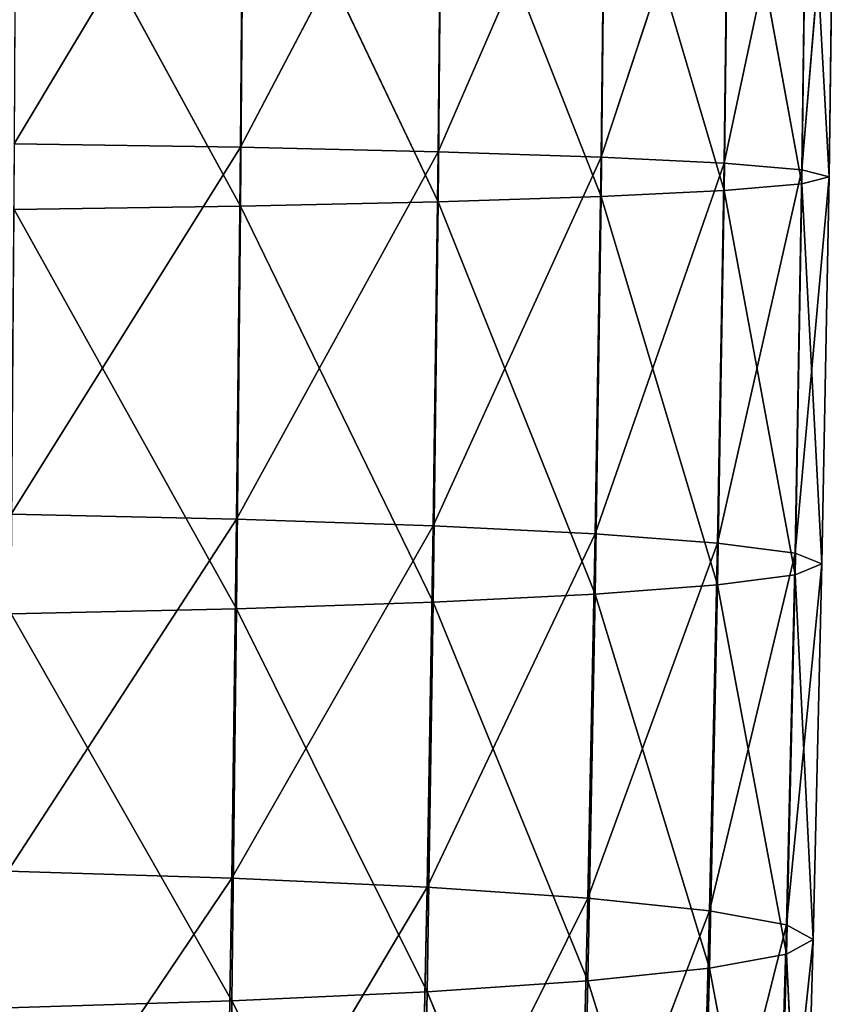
# Model space of a CAD drawing. Extents: x 382 to 531, y 0 to 277.
# Tile 430 of 656: x 463 to 472, y 123 to 134. Entities that reach past the tile are written whole.
import ezdxf

# ---------------------------------------------------------------- set-up
doc = ezdxf.new("R2010")
doc.units = 0
doc.header["$LTSCALE"] = 25.4
doc.layers.get('0').update_dxf_attribs({"color": 13, "linetype": 'CONTINUOUS'})

# ---------------------------------------------------------------- blocks, each defined once
blk = doc.blocks.new('NEWPORT-I-KINKIET-8157_STL')
at = {"color": 7}
for p, q in [((-35.856, 68.79, 156.017), (-33.312, 64.721, 152.238)), ((-35.856, 68.79, 156.017), (-33.312, 64.721, 152.238)), ((-33.376, 67.404, 156.116), (-33.312, 64.721, 152.238)), ((-33.376, 67.404, 156.116), (-33.312, 64.721, 152.238)), ((-33.376, 67.404, 156.116), (-31.133, 62.884, 152.34)), ((-33.376, 67.404, 156.116), (-31.133, 62.884, 152.34)), ((-33.312, 64.721, 152.238), (-35.812, 66.107, 152.16)), ((-33.258, 62.343, 148.231), (-35.812, 66.107, 152.16)), ((-33.312, 64.721, 152.238), (-35.812, 66.107, 152.16)), ((-33.258, 62.343, 148.231), (-35.812, 66.107, 152.16)), ((-31.214, 65.568, 156.246), (-31.133, 62.884, 152.34)), ((-31.214, 65.568, 156.246), (-31.133, 62.884, 152.34)), ((-31.214, 65.568, 156.246), (-29.336, 60.657, 152.463)), ((-31.214, 65.568, 156.246), (-29.336, 60.657, 152.463)), ((-31.133, 62.884, 152.34), (-33.312, 64.721, 152.238)), ((-31.065, 60.506, 148.306), (-33.312, 64.721, 152.238)), ((-31.133, 62.884, 152.34), (-33.312, 64.721, 152.238)), ((-31.065, 60.506, 148.306), (-33.312, 64.721, 152.238)), ((-33.258, 62.343, 148.231), (-33.312, 64.721, 152.238)), ((-33.258, 62.343, 148.231), (-33.312, 64.721, 152.238)), ((-33.258, 62.343, 148.231), (-35.774, 63.73, 148.175)), ((-35.774, 63.73, 148.175), (-33.214, 60.368, 144.078)), ((-35.774, 63.73, 148.175), (-33.214, 60.368, 144.078)), ((-33.258, 62.343, 148.231), (-35.774, 63.73, 148.175)), ((-29.43, 63.342, 156.404), (-29.336, 60.657, 152.463)), ((-29.43, 63.342, 156.404), (-29.336, 60.657, 152.463)), ((-29.43, 63.342, 156.404), (-27.978, 58.1, 152.604)), ((-29.43, 63.342, 156.404), (-27.978, 58.1, 152.604)), ((-29.336, 60.657, 152.463), (-31.133, 62.884, 152.34)), ((-29.255, 58.28, 148.396), (-31.133, 62.884, 152.34)), ((-29.336, 60.657, 152.463), (-31.133, 62.884, 152.34)), ((-29.255, 58.28, 148.396), (-31.133, 62.884, 152.34)), ((-31.065, 60.506, 148.306), (-31.133, 62.884, 152.34)), ((-31.065, 60.506, 148.306), (-31.133, 62.884, 152.34)), ((-31.065, 60.506, 148.306), (-33.258, 62.343, 148.231)), ((-33.258, 62.343, 148.231), (-33.214, 60.368, 144.078)), ((-33.258, 62.343, 148.231), (-33.214, 60.368, 144.078)), ((-33.258, 62.343, 148.231), (-31.009, 58.533, 144.127)), ((-33.258, 62.343, 148.231), (-31.009, 58.533, 144.127)), ((-31.065, 60.506, 148.306), (-33.258, 62.343, 148.231)), ((-33.214, 60.368, 144.078), (-35.743, 61.754, 144.04)), ((-33.181, 58.893, 139.764), (-35.743, 61.754, 144.04)), ((-33.214, 60.368, 144.078), (-35.743, 61.754, 144.04)), ((-33.181, 58.893, 139.764), (-35.743, 61.754, 144.04)), ((-28.083, 60.785, 156.583), (-27.978, 58.1, 152.604)), ((-28.083, 60.785, 156.583), (-27.978, 58.1, 152.604)), ((-28.083, 60.785, 156.583), (-27.12, 55.273, 152.759)), ((-28.083, 60.785, 156.583), (-27.12, 55.273, 152.759)), ((-27.978, 58.1, 152.604), (-29.336, 60.657, 152.463)), ((-27.889, 55.724, 148.499), (-29.336, 60.657, 152.463)), ((-27.978, 58.1, 152.604), (-29.336, 60.657, 152.463)), ((-27.889, 55.724, 148.499), (-29.336, 60.657, 152.463)), ((-29.255, 58.28, 148.396), (-29.336, 60.657, 152.463)), ((-29.255, 58.28, 148.396), (-29.336, 60.657, 152.463)), ((-29.255, 58.28, 148.396), (-31.065, 60.506, 148.306)), ((-31.065, 60.506, 148.306), (-31.009, 58.533, 144.127)), ((-31.065, 60.506, 148.306), (-31.009, 58.533, 144.127)), ((-31.065, 60.506, 148.306), (-29.19, 56.308, 144.187)), ((-31.065, 60.506, 148.306), (-29.19, 56.308, 144.187)), ((-29.255, 58.28, 148.396), (-31.065, 60.506, 148.306)), ((-31.009, 58.533, 144.127), (-33.214, 60.368, 144.078)), ((-30.968, 57.059, 139.791), (-33.214, 60.368, 144.078)), ((-31.009, 58.533, 144.127), (-33.214, 60.368, 144.078)), ((-30.968, 57.059, 139.791), (-33.214, 60.368, 144.078)), ((-33.181, 58.893, 139.764), (-33.214, 60.368, 144.078)), ((-33.181, 58.893, 139.764), (-33.214, 60.368, 144.078)), ((-29.19, 56.308, 144.187), (-31.009, 58.533, 144.127)), ((-29.142, 54.836, 139.824), (-31.009, 58.533, 144.127)), ((-29.19, 56.308, 144.187), (-31.009, 58.533, 144.127)), ((-29.142, 54.836, 139.824), (-31.009, 58.533, 144.127)), ((-30.968, 57.059, 139.791), (-31.009, 58.533, 144.127)), ((-30.968, 57.059, 139.791), (-31.009, 58.533, 144.127)), ((-27.889, 55.724, 148.499), (-29.255, 58.28, 148.396)), ((-29.255, 58.28, 148.396), (-29.19, 56.308, 144.187)), ((-29.255, 58.28, 148.396), (-29.19, 56.308, 144.187)), ((-29.255, 58.28, 148.396), (-27.816, 53.755, 144.254)), ((-29.255, 58.28, 148.396), (-27.816, 53.755, 144.254)), ((-27.889, 55.724, 148.499), (-29.255, 58.28, 148.396)), ((-27.12, 55.273, 152.759), (-27.978, 58.1, 152.604)), ((-27.025, 52.9, 148.611), (-27.978, 58.1, 152.604)), ((-27.12, 55.273, 152.759), (-27.978, 58.1, 152.604)), ((-27.025, 52.9, 148.611), (-27.978, 58.1, 152.604)), ((-27.889, 55.724, 148.499), (-27.978, 58.1, 152.604)), ((-27.889, 55.724, 148.499), (-27.978, 58.1, 152.604)), ((-27.232, 57.958, 156.781), (-27.12, 55.273, 152.759)), ((-27.232, 57.958, 156.781), (-27.12, 55.273, 152.759)), ((-27.232, 57.958, 156.781), (-26.821, 52.236, 152.923)), ((-27.232, 57.958, 156.781), (-26.821, 52.236, 152.923)), ((-27.816, 53.755, 144.254), (-29.19, 56.308, 144.187)), ((-27.763, 52.285, 139.862), (-29.19, 56.308, 144.187)), ((-27.816, 53.755, 144.254), (-29.19, 56.308, 144.187)), ((-27.763, 52.285, 139.862), (-29.19, 56.308, 144.187)), ((-29.142, 54.836, 139.824), (-29.19, 56.308, 144.187)), ((-29.142, 54.836, 139.824), (-29.19, 56.308, 144.187)), ((-27.025, 52.9, 148.611), (-27.889, 55.724, 148.499)), ((-27.889, 55.724, 148.499), (-27.816, 53.755, 144.254)), ((-27.889, 55.724, 148.499), (-27.816, 53.755, 144.254)), ((-27.889, 55.724, 148.499), (-26.948, 50.933, 144.328)), ((-27.889, 55.724, 148.499), (-26.948, 50.933, 144.328)), ((-27.025, 52.9, 148.611), (-27.889, 55.724, 148.499)), ((-26.821, 52.236, 152.923), (-27.12, 55.273, 152.759)), ((-26.724, 49.866, 148.731), (-27.12, 55.273, 152.759)), ((-26.821, 52.236, 152.923), (-27.12, 55.273, 152.759)), ((-26.724, 49.866, 148.731), (-27.12, 55.273, 152.759)), ((-27.025, 52.9, 148.611), (-27.12, 55.273, 152.759)), ((-27.025, 52.9, 148.611), (-27.12, 55.273, 152.759)), ((-26.935, 54.921, 156.993), (-27.12, 49.2, 153.088)), ((-26.935, 54.921, 156.993), (-27.12, 49.2, 153.088)), ((-26.935, 54.921, 156.993), (-26.821, 52.236, 152.923)), ((-26.935, 54.921, 156.993), (-26.821, 52.236, 152.923)), ((-26.948, 50.933, 144.328), (-27.816, 53.755, 144.254)), ((-26.891, 49.467, 139.902), (-27.816, 53.755, 144.254)), ((-26.948, 50.933, 144.328), (-27.816, 53.755, 144.254)), ((-26.891, 49.467, 139.902), (-27.816, 53.755, 144.254)), ((-27.763, 52.285, 139.862), (-27.816, 53.755, 144.254)), ((-27.763, 52.285, 139.862), (-27.816, 53.755, 144.254)), ((-26.724, 49.866, 148.731), (-27.025, 52.9, 148.611)), ((-27.025, 52.9, 148.611), (-26.948, 50.933, 144.328)), ((-27.025, 52.9, 148.611), (-26.948, 50.933, 144.328)), ((-27.025, 52.9, 148.611), (-26.645, 47.903, 144.407)), ((-27.025, 52.9, 148.611), (-26.645, 47.903, 144.407)), ((-26.724, 49.866, 148.731), (-27.025, 52.9, 148.611)), ((-27.12, 49.2, 153.088), (-26.821, 52.236, 152.923)), ((-27.12, 49.2, 153.088), (-26.821, 52.236, 152.923)), ((-27.025, 46.832, 148.851), (-26.821, 52.236, 152.923)), ((-27.025, 46.832, 148.851), (-26.821, 52.236, 152.923)), ((-26.724, 49.866, 148.731), (-26.821, 52.236, 152.923)), ((-26.724, 49.866, 148.731), (-26.821, 52.236, 152.923)), ((-27.232, 51.884, 157.204), (-27.978, 46.374, 153.243)), ((-27.232, 51.884, 157.204), (-27.978, 46.374, 153.243)), ((-27.232, 51.884, 157.204), (-27.12, 49.2, 153.088)), ((-27.232, 51.884, 157.204), (-27.12, 49.2, 153.088)), ((-26.645, 47.903, 144.407), (-26.948, 50.933, 144.328)), ((-26.587, 46.441, 139.946), (-26.948, 50.933, 144.328)), ((-26.645, 47.903, 144.407), (-26.948, 50.933, 144.328)), ((-26.587, 46.441, 139.946), (-26.948, 50.933, 144.328)), ((-26.891, 49.467, 139.902), (-26.948, 50.933, 144.328)), ((-26.891, 49.467, 139.902), (-26.948, 50.933, 144.328)), ((-27.025, 46.832, 148.851), (-26.724, 49.866, 148.731)), ((-27.025, 46.832, 148.851), (-26.724, 49.866, 148.731)), ((-26.724, 49.866, 148.731), (-26.948, 44.874, 144.485)), ((-26.724, 49.866, 148.731), (-26.948, 44.874, 144.485)), ((-26.724, 49.866, 148.731), (-26.645, 47.903, 144.407)), ((-26.724, 49.866, 148.731), (-26.645, 47.903, 144.407)), ((-27.978, 46.374, 153.243), (-27.12, 49.2, 153.088)), ((-27.978, 46.374, 153.243), (-27.12, 49.2, 153.088)), ((-27.889, 44.008, 148.964), (-27.12, 49.2, 153.088)), ((-27.889, 44.008, 148.964), (-27.12, 49.2, 153.088)), ((-27.025, 46.832, 148.851), (-27.12, 49.2, 153.088)), ((-27.025, 46.832, 148.851), (-27.12, 49.2, 153.088)), ((-28.083, 49.058, 157.402), (-29.336, 43.818, 153.384)), ((-28.083, 49.058, 157.402), (-29.336, 43.818, 153.384)), ((-28.083, 49.058, 157.402), (-27.978, 46.374, 153.243)), ((-28.083, 49.058, 157.402), (-27.978, 46.374, 153.243)), ((-26.948, 44.874, 144.485), (-26.645, 47.903, 144.407)), ((-26.948, 44.874, 144.485), (-26.645, 47.903, 144.407)), ((-26.891, 43.415, 139.989), (-26.645, 47.903, 144.407)), ((-26.891, 43.415, 139.989), (-26.645, 47.903, 144.407)), ((-26.587, 46.441, 139.946), (-26.645, 47.903, 144.407)), ((-26.587, 46.441, 139.946), (-26.645, 47.903, 144.407)), ((-27.889, 44.008, 148.964), (-27.025, 46.832, 148.851)), ((-27.889, 44.008, 148.964), (-27.025, 46.832, 148.851)), ((-27.025, 46.832, 148.851), (-27.816, 42.052, 144.559)), ((-27.025, 46.832, 148.851), (-27.816, 42.052, 144.559)), ((-27.025, 46.832, 148.851), (-26.948, 44.874, 144.485)), ((-27.025, 46.832, 148.851), (-26.948, 44.874, 144.485)), ((-29.43, 46.503, 157.582), (-31.133, 41.591, 153.507)), ((-29.43, 46.503, 157.582), (-31.133, 41.591, 153.507)), ((-29.43, 46.503, 157.582), (-29.336, 43.818, 153.384)), ((-29.43, 46.503, 157.582), (-29.336, 43.818, 153.384)), ((-29.336, 43.818, 153.384), (-27.978, 46.374, 153.243)), ((-29.336, 43.818, 153.384), (-27.978, 46.374, 153.243)), ((-29.255, 41.453, 149.067), (-27.978, 46.374, 153.243)), ((-29.255, 41.453, 149.067), (-27.978, 46.374, 153.243)), ((-27.889, 44.008, 148.964), (-27.978, 46.374, 153.243)), ((-27.889, 44.008, 148.964), (-27.978, 46.374, 153.243)), ((-27.816, 42.052, 144.559), (-26.948, 44.874, 144.485)), ((-27.816, 42.052, 144.559), (-26.948, 44.874, 144.485)), ((-27.763, 40.597, 140.03), (-26.948, 44.874, 144.485)), ((-27.763, 40.597, 140.03), (-26.948, 44.874, 144.485)), ((-26.891, 43.415, 139.989), (-26.948, 44.874, 144.485)), ((-26.891, 43.415, 139.989), (-26.948, 44.874, 144.485)), ((-33.312, 39.755, 153.609), (-31.214, 44.278, 157.74)), ((-33.312, 39.755, 153.609), (-31.214, 44.278, 157.74)), ((-31.214, 44.278, 157.74), (-31.133, 41.591, 153.507)), ((-31.214, 44.278, 157.74), (-31.133, 41.591, 153.507)), ((-29.255, 41.453, 149.067), (-27.889, 44.008, 148.964)), ((-29.255, 41.453, 149.067), (-27.889, 44.008, 148.964)), ((-27.889, 44.008, 148.964), (-29.19, 39.499, 144.627)), ((-27.889, 44.008, 148.964), (-29.19, 39.499, 144.627)), ((-27.889, 44.008, 148.964), (-27.816, 42.052, 144.559)), ((-27.889, 44.008, 148.964), (-27.816, 42.052, 144.559)), ((-31.133, 41.591, 153.507), (-29.336, 43.818, 153.384)), ((-31.133, 41.591, 153.507), (-29.336, 43.818, 153.384)), ((-31.065, 39.227, 149.157), (-29.336, 43.818, 153.384)), ((-31.065, 39.227, 149.157), (-29.336, 43.818, 153.384)), ((-29.255, 41.453, 149.067), (-29.336, 43.818, 153.384)), ((-29.255, 41.453, 149.067), (-29.336, 43.818, 153.384)), ((-33.376, 42.442, 157.87), (-33.312, 39.755, 153.609)), ((-33.376, 42.442, 157.87), (-33.312, 39.755, 153.609)), ((-29.19, 39.499, 144.627), (-27.816, 42.052, 144.559)), ((-29.19, 39.499, 144.627), (-27.816, 42.052, 144.559)), ((-29.142, 38.046, 140.067), (-27.816, 42.052, 144.559)), ((-29.142, 38.046, 140.067), (-27.816, 42.052, 144.559)), ((-27.763, 40.597, 140.03), (-27.816, 42.052, 144.559)), ((-27.763, 40.597, 140.03), (-27.816, 42.052, 144.559)), ((-33.312, 39.755, 153.609), (-31.133, 41.591, 153.507)), ((-33.312, 39.755, 153.609), (-31.133, 41.591, 153.507)), ((-31.133, 41.591, 153.507), (-33.258, 37.391, 149.231)), ((-31.133, 41.591, 153.507), (-33.258, 37.391, 149.231)), ((-31.065, 39.227, 149.157), (-31.133, 41.591, 153.507)), ((-31.065, 39.227, 149.157), (-31.133, 41.591, 153.507)), ((-31.065, 39.227, 149.157), (-29.255, 41.453, 149.067)), ((-31.065, 39.227, 149.157), (-29.255, 41.453, 149.067)), ((-29.255, 41.453, 149.067), (-31.009, 37.275, 144.686)), ((-29.255, 41.453, 149.067), (-31.009, 37.275, 144.686)), ((-29.255, 41.453, 149.067), (-29.19, 39.499, 144.627)), ((-29.255, 41.453, 149.067), (-29.19, 39.499, 144.627)), ((-35.812, 38.368, 153.686), (-33.312, 39.755, 153.609)), ((-35.812, 38.368, 153.686), (-33.312, 39.755, 153.609)), ((-35.774, 36.004, 149.287), (-33.312, 39.755, 153.609)), ((-35.774, 36.004, 149.287), (-33.312, 39.755, 153.609)), ((-33.312, 39.755, 153.609), (-33.258, 37.391, 149.231)), ((-33.312, 39.755, 153.609), (-33.258, 37.391, 149.231)), ((-31.009, 37.275, 144.686), (-29.19, 39.499, 144.627)), ((-31.009, 37.275, 144.686), (-29.19, 39.499, 144.627)), ((-30.968, 35.824, 140.1), (-29.19, 39.499, 144.627)), ((-30.968, 35.824, 140.1), (-29.19, 39.499, 144.627)), ((-29.142, 38.046, 140.067), (-29.19, 39.499, 144.627)), ((-29.142, 38.046, 140.067), (-29.19, 39.499, 144.627)), ((-33.258, 37.391, 149.231), (-31.065, 39.227, 149.157)), ((-33.258, 37.391, 149.231), (-31.065, 39.227, 149.157)), ((-31.065, 39.227, 149.157), (-33.214, 35.439, 144.735)), ((-31.065, 39.227, 149.157), (-33.214, 35.439, 144.735)), ((-31.065, 39.227, 149.157), (-31.009, 37.275, 144.686)), ((-31.065, 39.227, 149.157), (-31.009, 37.275, 144.686)), ((-35.774, 36.004, 149.287), (-33.258, 37.391, 149.231)), ((-35.774, 36.004, 149.287), (-33.258, 37.391, 149.231)), ((-33.258, 37.391, 149.231), (-35.743, 34.053, 144.772)), ((-33.258, 37.391, 149.231), (-35.743, 34.053, 144.772)), ((-33.258, 37.391, 149.231), (-33.214, 35.439, 144.735)), ((-33.258, 37.391, 149.231), (-33.214, 35.439, 144.735)), ((-33.214, 35.439, 144.735), (-31.009, 37.275, 144.686)), ((-33.214, 35.439, 144.735), (-31.009, 37.275, 144.686)), ((-33.181, 33.99, 140.128), (-31.009, 37.275, 144.686)), ((-33.181, 33.99, 140.128), (-31.009, 37.275, 144.686)), ((-30.968, 35.824, 140.1), (-31.009, 37.275, 144.686)), ((-30.968, 35.824, 140.1), (-31.009, 37.275, 144.686)), ((-35.743, 34.053, 144.772), (-33.214, 35.439, 144.735)), ((-35.743, 34.053, 144.772), (-33.214, 35.439, 144.735)), ((-35.721, 32.605, 140.148), (-33.214, 35.439, 144.735)), ((-35.721, 32.605, 140.148), (-33.214, 35.439, 144.735)), ((-33.181, 33.99, 140.128), (-33.214, 35.439, 144.735)), ((-33.181, 33.99, 140.128), (-33.214, 35.439, 144.735))]:
    blk.add_line(p, q, dxfattribs=at)
mesh = blk.add_polyface(dxfattribs=at)
corners = [(-35.856, 68.79, 156.017), (-33.312, 64.721, 152.238), (-35.812, 66.107, 152.16)]
mesh.append_faces([[corners[k] for k in face] for face in [(0, 1, 2)]], dxfattribs={"color": 7})
mesh = blk.add_polyface(dxfattribs=at)
corners = [(-33.376, 67.404, 156.116), (-33.312, 64.721, 152.238), (-35.856, 68.79, 156.017)]
mesh.append_faces([[corners[k] for k in face] for face in [(0, 1, 2)]], dxfattribs={"color": 7})
mesh = blk.add_polyface(dxfattribs=at)
corners = [(-33.376, 67.404, 156.116), (-31.133, 62.884, 152.34), (-33.312, 64.721, 152.238)]
mesh.append_faces([[corners[k] for k in face] for face in [(0, 1, 2)]], dxfattribs={"color": 7})
mesh = blk.add_polyface(dxfattribs=at)
corners = [(-31.214, 65.568, 156.246), (-31.133, 62.884, 152.34), (-33.376, 67.404, 156.116)]
mesh.append_faces([[corners[k] for k in face] for face in [(0, 1, 2)]], dxfattribs={"color": 7})
mesh = blk.add_polyface(dxfattribs=at)
corners = [(-33.312, 64.721, 152.238), (-33.258, 62.343, 148.231), (-35.812, 66.107, 152.16)]
mesh.append_faces([[corners[k] for k in face] for face in [(0, 1, 2)]], dxfattribs={"color": 7})
mesh = blk.add_polyface(dxfattribs=at)
corners = [(-35.812, 66.107, 152.16), (-33.258, 62.343, 148.231), (-35.774, 63.73, 148.175)]
mesh.append_faces([[corners[k] for k in face] for face in [(0, 1, 2)]], dxfattribs={"color": 7})
mesh = blk.add_polyface(dxfattribs=at)
corners = [(-31.214, 65.568, 156.246), (-29.336, 60.657, 152.463), (-31.133, 62.884, 152.34)]
mesh.append_faces([[corners[k] for k in face] for face in [(0, 1, 2)]], dxfattribs={"color": 7})
mesh = blk.add_polyface(dxfattribs=at)
corners = [(-31.214, 65.568, 156.246), (-29.43, 63.342, 156.404), (-29.336, 60.657, 152.463)]
mesh.append_faces([[corners[k] for k in face] for face in [(0, 1, 2)]], dxfattribs={"color": 7})
mesh = blk.add_polyface(dxfattribs=at)
corners = [(-31.133, 62.884, 152.34), (-31.065, 60.506, 148.306), (-33.312, 64.721, 152.238)]
mesh.append_faces([[corners[k] for k in face] for face in [(0, 1, 2)]], dxfattribs={"color": 7})
mesh = blk.add_polyface(dxfattribs=at)
corners = [(-33.312, 64.721, 152.238), (-31.065, 60.506, 148.306), (-33.258, 62.343, 148.231)]
mesh.append_faces([[corners[k] for k in face] for face in [(0, 1, 2)]], dxfattribs={"color": 7})
mesh = blk.add_polyface(dxfattribs=at)
corners = [(-35.774, 63.73, 148.175), (-33.214, 60.368, 144.078), (-35.743, 61.754, 144.04)]
mesh.append_faces([[corners[k] for k in face] for face in [(0, 1, 2)]], dxfattribs={"color": 7})
mesh = blk.add_polyface(dxfattribs=at)
corners = [(-33.258, 62.343, 148.231), (-33.214, 60.368, 144.078), (-35.774, 63.73, 148.175)]
mesh.append_faces([[corners[k] for k in face] for face in [(0, 1, 2)]], dxfattribs={"color": 7})
mesh = blk.add_polyface(dxfattribs=at)
corners = [(-29.43, 63.342, 156.404), (-27.978, 58.1, 152.604), (-29.336, 60.657, 152.463)]
mesh.append_faces([[corners[k] for k in face] for face in [(0, 1, 2)]], dxfattribs={"color": 7})
mesh = blk.add_polyface(dxfattribs=at)
corners = [(-29.43, 63.342, 156.404), (-28.083, 60.785, 156.583), (-27.978, 58.1, 152.604)]
mesh.append_faces([[corners[k] for k in face] for face in [(0, 1, 2)]], dxfattribs={"color": 7})
mesh = blk.add_polyface(dxfattribs=at)
corners = [(-31.133, 62.884, 152.34), (-29.336, 60.657, 152.463), (-29.255, 58.28, 148.396)]
mesh.append_faces([[corners[k] for k in face] for face in [(0, 1, 2)]], dxfattribs={"color": 7})
mesh = blk.add_polyface(dxfattribs=at)
corners = [(-31.133, 62.884, 152.34), (-29.255, 58.28, 148.396), (-31.065, 60.506, 148.306)]
mesh.append_faces([[corners[k] for k in face] for face in [(0, 1, 2)]], dxfattribs={"color": 7})
mesh = blk.add_polyface(dxfattribs=at)
corners = [(-33.258, 62.343, 148.231), (-31.009, 58.533, 144.127), (-33.214, 60.368, 144.078)]
mesh.append_faces([[corners[k] for k in face] for face in [(0, 1, 2)]], dxfattribs={"color": 7})
mesh = blk.add_polyface(dxfattribs=at)
corners = [(-31.065, 60.506, 148.306), (-31.009, 58.533, 144.127), (-33.258, 62.343, 148.231)]
mesh.append_faces([[corners[k] for k in face] for face in [(0, 1, 2)]], dxfattribs={"color": 7})
mesh = blk.add_polyface(dxfattribs=at)
corners = [(-33.214, 60.368, 144.078), (-33.181, 58.893, 139.764), (-35.743, 61.754, 144.04)]
mesh.append_faces([[corners[k] for k in face] for face in [(0, 1, 2)]], dxfattribs={"color": 7})
mesh = blk.add_polyface(dxfattribs=at)
corners = [(-35.743, 61.754, 144.04), (-33.181, 58.893, 139.764), (-35.721, 60.278, 139.743)]
mesh.append_faces([[corners[k] for k in face] for face in [(0, 1, 2)]], dxfattribs={"color": 7})
mesh = blk.add_polyface(dxfattribs=at)
corners = [(-28.083, 60.785, 156.583), (-27.12, 55.273, 152.759), (-27.978, 58.1, 152.604)]
mesh.append_faces([[corners[k] for k in face] for face in [(0, 1, 2)]], dxfattribs={"color": 7})
mesh = blk.add_polyface(dxfattribs=at)
corners = [(-28.083, 60.785, 156.583), (-27.232, 57.958, 156.781), (-27.12, 55.273, 152.759)]
mesh.append_faces([[corners[k] for k in face] for face in [(0, 1, 2)]], dxfattribs={"color": 7})
mesh = blk.add_polyface(dxfattribs=at)
corners = [(-29.336, 60.657, 152.463), (-27.978, 58.1, 152.604), (-27.889, 55.724, 148.499)]
mesh.append_faces([[corners[k] for k in face] for face in [(0, 1, 2)]], dxfattribs={"color": 7})
mesh = blk.add_polyface(dxfattribs=at)
corners = [(-29.336, 60.657, 152.463), (-27.889, 55.724, 148.499), (-29.255, 58.28, 148.396)]
mesh.append_faces([[corners[k] for k in face] for face in [(0, 1, 2)]], dxfattribs={"color": 7})
mesh = blk.add_polyface(dxfattribs=at)
corners = [(-31.065, 60.506, 148.306), (-29.19, 56.308, 144.187), (-31.009, 58.533, 144.127)]
mesh.append_faces([[corners[k] for k in face] for face in [(0, 1, 2)]], dxfattribs={"color": 7})
mesh = blk.add_polyface(dxfattribs=at)
corners = [(-31.065, 60.506, 148.306), (-29.255, 58.28, 148.396), (-29.19, 56.308, 144.187)]
mesh.append_faces([[corners[k] for k in face] for face in [(0, 1, 2)]], dxfattribs={"color": 7})
mesh = blk.add_polyface(dxfattribs=at)
corners = [(-31.009, 58.533, 144.127), (-30.968, 57.059, 139.791), (-33.214, 60.368, 144.078)]
mesh.append_faces([[corners[k] for k in face] for face in [(0, 1, 2)]], dxfattribs={"color": 7})
mesh = blk.add_polyface(dxfattribs=at)
corners = [(-33.214, 60.368, 144.078), (-30.968, 57.059, 139.791), (-33.181, 58.893, 139.764)]
mesh.append_faces([[corners[k] for k in face] for face in [(0, 1, 2)]], dxfattribs={"color": 7})
mesh = blk.add_polyface(dxfattribs=at)
corners = [(-31.009, 58.533, 144.127), (-29.19, 56.308, 144.187), (-29.142, 54.836, 139.824)]
mesh.append_faces([[corners[k] for k in face] for face in [(0, 1, 2)]], dxfattribs={"color": 7})
mesh = blk.add_polyface(dxfattribs=at)
corners = [(-31.009, 58.533, 144.127), (-29.142, 54.836, 139.824), (-30.968, 57.059, 139.791)]
mesh.append_faces([[corners[k] for k in face] for face in [(0, 1, 2)]], dxfattribs={"color": 7})
mesh = blk.add_polyface(dxfattribs=at)
corners = [(-29.255, 58.28, 148.396), (-27.816, 53.755, 144.254), (-29.19, 56.308, 144.187)]
mesh.append_faces([[corners[k] for k in face] for face in [(0, 1, 2)]], dxfattribs={"color": 7})
mesh = blk.add_polyface(dxfattribs=at)
corners = [(-29.255, 58.28, 148.396), (-27.889, 55.724, 148.499), (-27.816, 53.755, 144.254)]
mesh.append_faces([[corners[k] for k in face] for face in [(0, 1, 2)]], dxfattribs={"color": 7})
mesh = blk.add_polyface(dxfattribs=at)
corners = [(-27.978, 58.1, 152.604), (-27.12, 55.273, 152.759), (-27.025, 52.9, 148.611)]
mesh.append_faces([[corners[k] for k in face] for face in [(0, 1, 2)]], dxfattribs={"color": 7})
mesh = blk.add_polyface(dxfattribs=at)
corners = [(-27.978, 58.1, 152.604), (-27.025, 52.9, 148.611), (-27.889, 55.724, 148.499)]
mesh.append_faces([[corners[k] for k in face] for face in [(0, 1, 2)]], dxfattribs={"color": 7})
mesh = blk.add_polyface(dxfattribs=at)
corners = [(-27.232, 57.958, 156.781), (-26.821, 52.236, 152.923), (-27.12, 55.273, 152.759)]
mesh.append_faces([[corners[k] for k in face] for face in [(0, 1, 2)]], dxfattribs={"color": 7})
mesh = blk.add_polyface(dxfattribs=at)
corners = [(-27.232, 57.958, 156.781), (-26.935, 54.921, 156.993), (-26.821, 52.236, 152.923)]
mesh.append_faces([[corners[k] for k in face] for face in [(0, 1, 2)]], dxfattribs={"color": 7})
mesh = blk.add_polyface(dxfattribs=at)
corners = [(-29.19, 56.308, 144.187), (-27.816, 53.755, 144.254), (-27.763, 52.285, 139.862)]
mesh.append_faces([[corners[k] for k in face] for face in [(0, 1, 2)]], dxfattribs={"color": 7})
mesh = blk.add_polyface(dxfattribs=at)
corners = [(-29.19, 56.308, 144.187), (-27.763, 52.285, 139.862), (-29.142, 54.836, 139.824)]
mesh.append_faces([[corners[k] for k in face] for face in [(0, 1, 2)]], dxfattribs={"color": 7})
mesh = blk.add_polyface(dxfattribs=at)
corners = [(-27.889, 55.724, 148.499), (-26.948, 50.933, 144.328), (-27.816, 53.755, 144.254)]
mesh.append_faces([[corners[k] for k in face] for face in [(0, 1, 2)]], dxfattribs={"color": 7})
mesh = blk.add_polyface(dxfattribs=at)
corners = [(-27.889, 55.724, 148.499), (-27.025, 52.9, 148.611), (-26.948, 50.933, 144.328)]
mesh.append_faces([[corners[k] for k in face] for face in [(0, 1, 2)]], dxfattribs={"color": 7})
mesh = blk.add_polyface(dxfattribs=at)
corners = [(-27.12, 55.273, 152.759), (-26.821, 52.236, 152.923), (-26.724, 49.866, 148.731)]
mesh.append_faces([[corners[k] for k in face] for face in [(0, 1, 2)]], dxfattribs={"color": 7})
mesh = blk.add_polyface(dxfattribs=at)
corners = [(-27.12, 55.273, 152.759), (-26.724, 49.866, 148.731), (-27.025, 52.9, 148.611)]
mesh.append_faces([[corners[k] for k in face] for face in [(0, 1, 2)]], dxfattribs={"color": 7})
mesh = blk.add_polyface(dxfattribs=at)
corners = [(-26.935, 54.921, 156.993), (-27.232, 51.884, 157.204), (-27.12, 49.2, 153.088)]
mesh.append_faces([[corners[k] for k in face] for face in [(0, 1, 2)]], dxfattribs={"color": 7})
mesh = blk.add_polyface(dxfattribs=at)
corners = [(-26.935, 54.921, 156.993), (-27.12, 49.2, 153.088), (-26.821, 52.236, 152.923)]
mesh.append_faces([[corners[k] for k in face] for face in [(0, 1, 2)]], dxfattribs={"color": 7})
mesh = blk.add_polyface(dxfattribs=at)
corners = [(-27.816, 53.755, 144.254), (-26.948, 50.933, 144.328), (-26.891, 49.467, 139.902)]
mesh.append_faces([[corners[k] for k in face] for face in [(0, 1, 2)]], dxfattribs={"color": 7})
mesh = blk.add_polyface(dxfattribs=at)
corners = [(-27.816, 53.755, 144.254), (-26.891, 49.467, 139.902), (-27.763, 52.285, 139.862)]
mesh.append_faces([[corners[k] for k in face] for face in [(0, 1, 2)]], dxfattribs={"color": 7})
mesh = blk.add_polyface(dxfattribs=at)
corners = [(-27.025, 52.9, 148.611), (-26.645, 47.903, 144.407), (-26.948, 50.933, 144.328)]
mesh.append_faces([[corners[k] for k in face] for face in [(0, 1, 2)]], dxfattribs={"color": 7})
mesh = blk.add_polyface(dxfattribs=at)
corners = [(-27.025, 52.9, 148.611), (-26.724, 49.866, 148.731), (-26.645, 47.903, 144.407)]
mesh.append_faces([[corners[k] for k in face] for face in [(0, 1, 2)]], dxfattribs={"color": 7})
mesh = blk.add_polyface(dxfattribs=at)
corners = [(-26.821, 52.236, 152.923), (-27.12, 49.2, 153.088), (-27.025, 46.832, 148.851)]
mesh.append_faces([[corners[k] for k in face] for face in [(0, 1, 2)]], dxfattribs={"color": 7})
mesh = blk.add_polyface(dxfattribs=at)
corners = [(-26.821, 52.236, 152.923), (-27.025, 46.832, 148.851), (-26.724, 49.866, 148.731)]
mesh.append_faces([[corners[k] for k in face] for face in [(0, 1, 2)]], dxfattribs={"color": 7})
mesh = blk.add_polyface(dxfattribs=at)
corners = [(-27.232, 51.884, 157.204), (-28.083, 49.058, 157.402), (-27.978, 46.374, 153.243)]
mesh.append_faces([[corners[k] for k in face] for face in [(0, 1, 2)]], dxfattribs={"color": 7})
mesh = blk.add_polyface(dxfattribs=at)
corners = [(-27.232, 51.884, 157.204), (-27.978, 46.374, 153.243), (-27.12, 49.2, 153.088)]
mesh.append_faces([[corners[k] for k in face] for face in [(0, 1, 2)]], dxfattribs={"color": 7})
mesh = blk.add_polyface(dxfattribs=at)
corners = [(-26.948, 50.933, 144.328), (-26.645, 47.903, 144.407), (-26.587, 46.441, 139.946)]
mesh.append_faces([[corners[k] for k in face] for face in [(0, 1, 2)]], dxfattribs={"color": 7})
mesh = blk.add_polyface(dxfattribs=at)
corners = [(-26.948, 50.933, 144.328), (-26.587, 46.441, 139.946), (-26.891, 49.467, 139.902)]
mesh.append_faces([[corners[k] for k in face] for face in [(0, 1, 2)]], dxfattribs={"color": 7})
mesh = blk.add_polyface(dxfattribs=at)
corners = [(-26.724, 49.866, 148.731), (-27.025, 46.832, 148.851), (-26.948, 44.874, 144.485)]
mesh.append_faces([[corners[k] for k in face] for face in [(0, 1, 2)]], dxfattribs={"color": 7})
mesh = blk.add_polyface(dxfattribs=at)
corners = [(-26.724, 49.866, 148.731), (-26.948, 44.874, 144.485), (-26.645, 47.903, 144.407)]
mesh.append_faces([[corners[k] for k in face] for face in [(0, 1, 2)]], dxfattribs={"color": 7})
mesh = blk.add_polyface(dxfattribs=at)
corners = [(-27.12, 49.2, 153.088), (-27.978, 46.374, 153.243), (-27.889, 44.008, 148.964)]
mesh.append_faces([[corners[k] for k in face] for face in [(0, 1, 2)]], dxfattribs={"color": 7})
mesh = blk.add_polyface(dxfattribs=at)
corners = [(-27.12, 49.2, 153.088), (-27.889, 44.008, 148.964), (-27.025, 46.832, 148.851)]
mesh.append_faces([[corners[k] for k in face] for face in [(0, 1, 2)]], dxfattribs={"color": 7})
mesh = blk.add_polyface(dxfattribs=at)
corners = [(-28.083, 49.058, 157.402), (-29.43, 46.503, 157.582), (-29.336, 43.818, 153.384)]
mesh.append_faces([[corners[k] for k in face] for face in [(0, 1, 2)]], dxfattribs={"color": 7})
mesh = blk.add_polyface(dxfattribs=at)
corners = [(-28.083, 49.058, 157.402), (-29.336, 43.818, 153.384), (-27.978, 46.374, 153.243)]
mesh.append_faces([[corners[k] for k in face] for face in [(0, 1, 2)]], dxfattribs={"color": 7})
mesh = blk.add_polyface(dxfattribs=at)
corners = [(-26.645, 47.903, 144.407), (-26.948, 44.874, 144.485), (-26.891, 43.415, 139.989)]
mesh.append_faces([[corners[k] for k in face] for face in [(0, 1, 2)]], dxfattribs={"color": 7})
mesh = blk.add_polyface(dxfattribs=at)
corners = [(-26.645, 47.903, 144.407), (-26.891, 43.415, 139.989), (-26.587, 46.441, 139.946)]
mesh.append_faces([[corners[k] for k in face] for face in [(0, 1, 2)]], dxfattribs={"color": 7})
mesh = blk.add_polyface(dxfattribs=at)
corners = [(-27.025, 46.832, 148.851), (-27.889, 44.008, 148.964), (-27.816, 42.052, 144.559)]
mesh.append_faces([[corners[k] for k in face] for face in [(0, 1, 2)]], dxfattribs={"color": 7})
mesh = blk.add_polyface(dxfattribs=at)
corners = [(-27.025, 46.832, 148.851), (-27.816, 42.052, 144.559), (-26.948, 44.874, 144.485)]
mesh.append_faces([[corners[k] for k in face] for face in [(0, 1, 2)]], dxfattribs={"color": 7})
mesh = blk.add_polyface(dxfattribs=at)
corners = [(-29.43, 46.503, 157.582), (-31.214, 44.278, 157.74), (-31.133, 41.591, 153.507)]
mesh.append_faces([[corners[k] for k in face] for face in [(0, 1, 2)]], dxfattribs={"color": 7})
mesh = blk.add_polyface(dxfattribs=at)
corners = [(-29.43, 46.503, 157.582), (-31.133, 41.591, 153.507), (-29.336, 43.818, 153.384)]
mesh.append_faces([[corners[k] for k in face] for face in [(0, 1, 2)]], dxfattribs={"color": 7})
mesh = blk.add_polyface(dxfattribs=at)
corners = [(-27.978, 46.374, 153.243), (-29.336, 43.818, 153.384), (-29.255, 41.453, 149.067)]
mesh.append_faces([[corners[k] for k in face] for face in [(0, 1, 2)]], dxfattribs={"color": 7})
mesh = blk.add_polyface(dxfattribs=at)
corners = [(-27.978, 46.374, 153.243), (-29.255, 41.453, 149.067), (-27.889, 44.008, 148.964)]
mesh.append_faces([[corners[k] for k in face] for face in [(0, 1, 2)]], dxfattribs={"color": 7})
mesh = blk.add_polyface(dxfattribs=at)
corners = [(-26.948, 44.874, 144.485), (-27.816, 42.052, 144.559), (-27.763, 40.597, 140.03)]
mesh.append_faces([[corners[k] for k in face] for face in [(0, 1, 2)]], dxfattribs={"color": 7})
mesh = blk.add_polyface(dxfattribs=at)
corners = [(-26.948, 44.874, 144.485), (-27.763, 40.597, 140.03), (-26.891, 43.415, 139.989)]
mesh.append_faces([[corners[k] for k in face] for face in [(0, 1, 2)]], dxfattribs={"color": 7})
mesh = blk.add_polyface(dxfattribs=at)
corners = [(-33.376, 42.442, 157.87), (-33.312, 39.755, 153.609), (-31.214, 44.278, 157.74)]
mesh.append_faces([[corners[k] for k in face] for face in [(0, 1, 2)]], dxfattribs={"color": 7})
mesh = blk.add_polyface(dxfattribs=at)
corners = [(-31.214, 44.278, 157.74), (-33.312, 39.755, 153.609), (-31.133, 41.591, 153.507)]
mesh.append_faces([[corners[k] for k in face] for face in [(0, 1, 2)]], dxfattribs={"color": 7})
mesh = blk.add_polyface(dxfattribs=at)
corners = [(-27.889, 44.008, 148.964), (-29.255, 41.453, 149.067), (-29.19, 39.499, 144.627)]
mesh.append_faces([[corners[k] for k in face] for face in [(0, 1, 2)]], dxfattribs={"color": 7})
mesh = blk.add_polyface(dxfattribs=at)
corners = [(-27.889, 44.008, 148.964), (-29.19, 39.499, 144.627), (-27.816, 42.052, 144.559)]
mesh.append_faces([[corners[k] for k in face] for face in [(0, 1, 2)]], dxfattribs={"color": 7})
mesh = blk.add_polyface(dxfattribs=at)
corners = [(-29.336, 43.818, 153.384), (-31.133, 41.591, 153.507), (-31.065, 39.227, 149.157)]
mesh.append_faces([[corners[k] for k in face] for face in [(0, 1, 2)]], dxfattribs={"color": 7})
mesh = blk.add_polyface(dxfattribs=at)
corners = [(-29.336, 43.818, 153.384), (-31.065, 39.227, 149.157), (-29.255, 41.453, 149.067)]
mesh.append_faces([[corners[k] for k in face] for face in [(0, 1, 2)]], dxfattribs={"color": 7})
mesh = blk.add_polyface(dxfattribs=at)
corners = [(-33.376, 42.442, 157.87), (-35.812, 38.368, 153.686), (-33.312, 39.755, 153.609)]
mesh.append_faces([[corners[k] for k in face] for face in [(0, 1, 2)]], dxfattribs={"color": 7})
mesh = blk.add_polyface(dxfattribs=at)
corners = [(-27.816, 42.052, 144.559), (-29.19, 39.499, 144.627), (-29.142, 38.046, 140.067)]
mesh.append_faces([[corners[k] for k in face] for face in [(0, 1, 2)]], dxfattribs={"color": 7})
mesh = blk.add_polyface(dxfattribs=at)
corners = [(-27.816, 42.052, 144.559), (-29.142, 38.046, 140.067), (-27.763, 40.597, 140.03)]
mesh.append_faces([[corners[k] for k in face] for face in [(0, 1, 2)]], dxfattribs={"color": 7})
mesh = blk.add_polyface(dxfattribs=at)
corners = [(-33.312, 39.755, 153.609), (-33.258, 37.391, 149.231), (-31.133, 41.591, 153.507)]
mesh.append_faces([[corners[k] for k in face] for face in [(0, 1, 2)]], dxfattribs={"color": 7})
mesh = blk.add_polyface(dxfattribs=at)
corners = [(-31.133, 41.591, 153.507), (-33.258, 37.391, 149.231), (-31.065, 39.227, 149.157)]
mesh.append_faces([[corners[k] for k in face] for face in [(0, 1, 2)]], dxfattribs={"color": 7})
mesh = blk.add_polyface(dxfattribs=at)
corners = [(-29.255, 41.453, 149.067), (-31.065, 39.227, 149.157), (-31.009, 37.275, 144.686)]
mesh.append_faces([[corners[k] for k in face] for face in [(0, 1, 2)]], dxfattribs={"color": 7})
mesh = blk.add_polyface(dxfattribs=at)
corners = [(-29.255, 41.453, 149.067), (-31.009, 37.275, 144.686), (-29.19, 39.499, 144.627)]
mesh.append_faces([[corners[k] for k in face] for face in [(0, 1, 2)]], dxfattribs={"color": 7})
mesh = blk.add_polyface(dxfattribs=at)
corners = [(-35.812, 38.368, 153.686), (-35.774, 36.004, 149.287), (-33.312, 39.755, 153.609)]
mesh.append_faces([[corners[k] for k in face] for face in [(0, 1, 2)]], dxfattribs={"color": 7})
mesh = blk.add_polyface(dxfattribs=at)
corners = [(-33.312, 39.755, 153.609), (-35.774, 36.004, 149.287), (-33.258, 37.391, 149.231)]
mesh.append_faces([[corners[k] for k in face] for face in [(0, 1, 2)]], dxfattribs={"color": 7})
mesh = blk.add_polyface(dxfattribs=at)
corners = [(-29.19, 39.499, 144.627), (-31.009, 37.275, 144.686), (-30.968, 35.824, 140.1)]
mesh.append_faces([[corners[k] for k in face] for face in [(0, 1, 2)]], dxfattribs={"color": 7})
mesh = blk.add_polyface(dxfattribs=at)
corners = [(-29.19, 39.499, 144.627), (-30.968, 35.824, 140.1), (-29.142, 38.046, 140.067)]
mesh.append_faces([[corners[k] for k in face] for face in [(0, 1, 2)]], dxfattribs={"color": 7})
mesh = blk.add_polyface(dxfattribs=at)
corners = [(-33.258, 37.391, 149.231), (-33.214, 35.439, 144.735), (-31.065, 39.227, 149.157)]
mesh.append_faces([[corners[k] for k in face] for face in [(0, 1, 2)]], dxfattribs={"color": 7})
mesh = blk.add_polyface(dxfattribs=at)
corners = [(-31.065, 39.227, 149.157), (-33.214, 35.439, 144.735), (-31.009, 37.275, 144.686)]
mesh.append_faces([[corners[k] for k in face] for face in [(0, 1, 2)]], dxfattribs={"color": 7})
mesh = blk.add_polyface(dxfattribs=at)
corners = [(-35.774, 36.004, 149.287), (-35.743, 34.053, 144.772), (-33.258, 37.391, 149.231)]
mesh.append_faces([[corners[k] for k in face] for face in [(0, 1, 2)]], dxfattribs={"color": 7})
mesh = blk.add_polyface(dxfattribs=at)
corners = [(-33.258, 37.391, 149.231), (-35.743, 34.053, 144.772), (-33.214, 35.439, 144.735)]
mesh.append_faces([[corners[k] for k in face] for face in [(0, 1, 2)]], dxfattribs={"color": 7})
mesh = blk.add_polyface(dxfattribs=at)
corners = [(-33.214, 35.439, 144.735), (-33.181, 33.99, 140.128), (-31.009, 37.275, 144.686)]
mesh.append_faces([[corners[k] for k in face] for face in [(0, 1, 2)]], dxfattribs={"color": 7})
mesh = blk.add_polyface(dxfattribs=at)
corners = [(-31.009, 37.275, 144.686), (-33.181, 33.99, 140.128), (-30.968, 35.824, 140.1)]
mesh.append_faces([[corners[k] for k in face] for face in [(0, 1, 2)]], dxfattribs={"color": 7})
mesh = blk.add_polyface(dxfattribs=at)
corners = [(-35.743, 34.053, 144.772), (-35.721, 32.605, 140.148), (-33.214, 35.439, 144.735)]
mesh.append_faces([[corners[k] for k in face] for face in [(0, 1, 2)]], dxfattribs={"color": 7})
mesh = blk.add_polyface(dxfattribs=at)
corners = [(-33.214, 35.439, 144.735), (-35.721, 32.605, 140.148), (-33.181, 33.99, 140.128)]
mesh.append_faces([[corners[k] for k in face] for face in [(0, 1, 2)]], dxfattribs={"color": 7})

msp = doc.modelspace()

# ---------------------------------------------------------------- block references
at = {"color": 0, "extrusion": (0, -1, 6.12323e-17)}
msp.add_blockref('NEWPORT-I-KINKIET-8157_STL', (498.27, 722.777, -277.036), dxfattribs=at)

doc.saveas('drawing.dxf')
